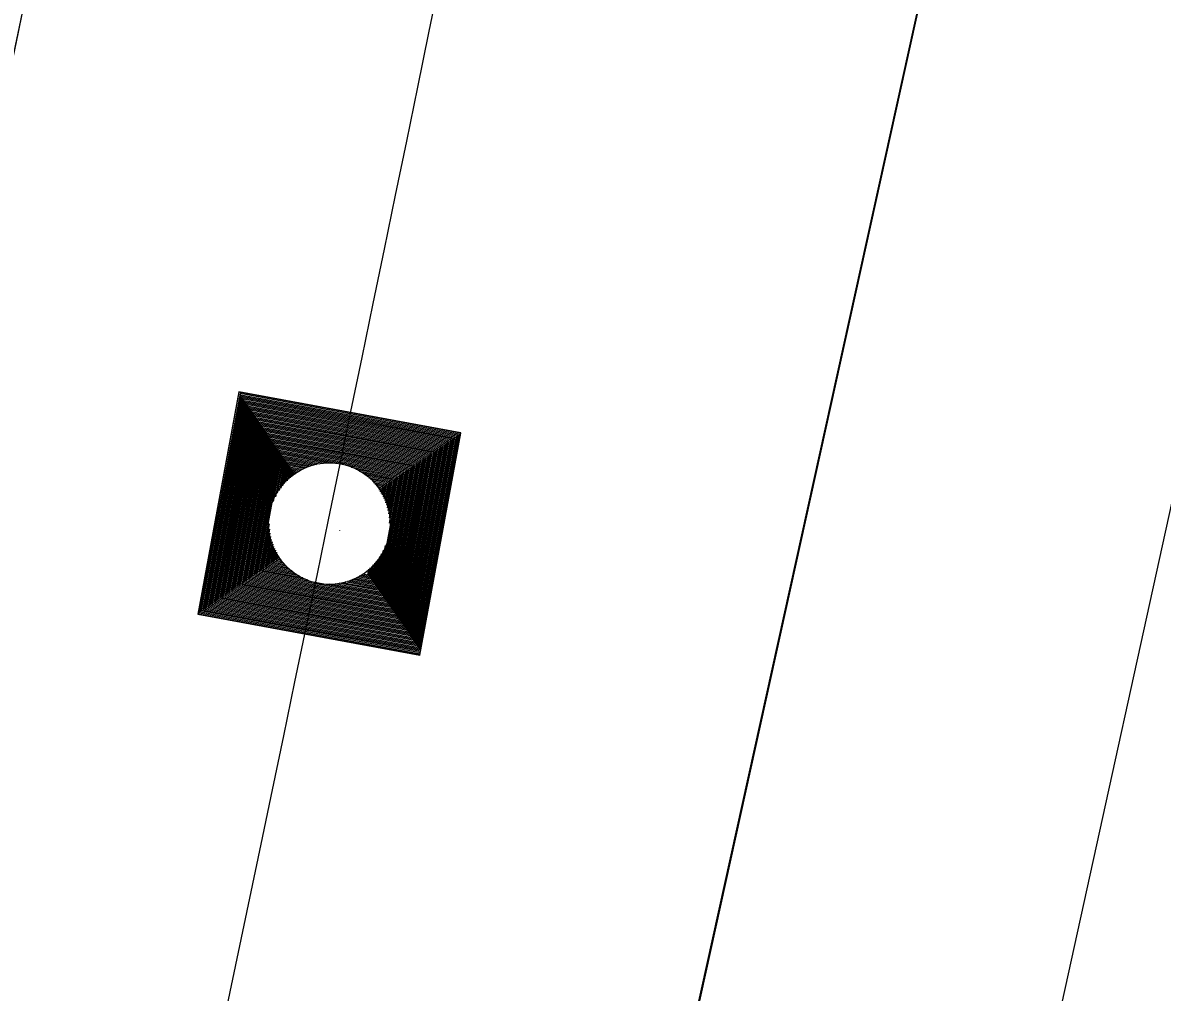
# Model space of a CAD drawing. Extents: x 14104283 to 14120882, y 8635219 to 8671666.
# Drawn here: x 14107827.23 to 14107861.22, y 8639245.03 to 8639273.94 of the extents above; entities that cross this region are included whole.
import ezdxf

# ---------------------------------------------------------------- set-up
doc = ezdxf.new("R2010")
doc.units = 0
for name, color, linetype in [('dsnCellElements', 7, 'Continuous'), ('dsnNonPlotable', 7, 'Continuous'), ('dsnPaintPlaceBrokenLineWhite', 7, 'Continuous'), ('dsnPaintPlaceEdgeLineRightWhite', 7, 'Continuous'), ('dsnShadingPaved', 7, 'Continuous'), ('dsnStdLabel', 7, 'Continuous'), ('dsnStgShadingPrevPav', 7, 'Continuous'), ('Shape', 7, 'Continuous')]:
    doc.layers.add(name, color=color, linetype=linetype)

msp = doc.modelspace()

# ---------------------------------------------------------------- linework, layer by layer
at = {"layer": 'dsnCellElements'}
msp.add_circle((14107836.374, 8639259.011), 1.815, dxfattribs=at)
at = {"layer": 'dsnNonPlotable'}
msp.add_line((14107836.679, 8639258.812), (14107836.678, 8639258.808), dxfattribs=at)
at = {"layer": 'dsnPaintPlaceBrokenLineWhite'}
msp.add_arc((14101471.577, 8640578.084), 6500, 347.6102117, 351.3259889, dxfattribs=at)
at = {"layer": 'dsnPaintPlaceEdgeLineRightWhite'}
msp.add_arc((14101471.577, 8640578.084), 6488, 347.6102117, 351.3259889, dxfattribs=at)
at = {"layer": 'dsnShadingPaved'}
for radius in [6488, 6500]:
    msp.add_arc((14101471.577, 8640578.084), radius, 347.6102117, 351.3259889, dxfattribs=at)
at = {"layer": 'dsnStdLabel'}
for points in [[(14107839.076, 8639255.087), (14107840.299, 8639261.713), (14107833.673, 8639262.936), (14107832.45, 8639256.31), (14107839.076, 8639255.087)], [(14107839.073, 8639255.088), (14107840.295, 8639261.71), (14107833.676, 8639262.932), (14107832.454, 8639256.313), (14107839.077, 8639255.091)], [(14107839.069, 8639255.088), (14107840.291, 8639261.707), (14107833.678, 8639262.927), (14107832.458, 8639256.315), (14107839.078, 8639255.094)], [(14107839.061, 8639255.245), (14107840.248, 8639261.678), (14107833.708, 8639262.885), (14107832.501, 8639256.345), (14107839.084, 8639255.13)], [(14107839.032, 8639255.287), (14107840.206, 8639261.649), (14107833.737, 8639262.843), (14107832.543, 8639256.374), (14107839.091, 8639255.165)], [(14107839.003, 8639255.329), (14107840.164, 8639261.62), (14107833.766, 8639262.801), (14107832.585, 8639256.403), (14107839.097, 8639255.201)], [(14107838.974, 8639255.372), (14107840.121, 8639261.591), (14107833.795, 8639262.758), (14107832.628, 8639256.432), (14107839.061, 8639255.245)], [(14107838.945, 8639255.414), (14107840.079, 8639261.562), (14107833.824, 8639262.716), (14107832.67, 8639256.461), (14107839.032, 8639255.287)], [(14107838.916, 8639255.456), (14107840.037, 8639261.533), (14107833.853, 8639262.674), (14107832.712, 8639256.49), (14107839.003, 8639255.329)], [(14107838.886, 8639255.498), (14107839.995, 8639261.504), (14107833.882, 8639262.631), (14107832.754, 8639256.519), (14107838.974, 8639255.372)], [(14107838.857, 8639255.541), (14107839.952, 8639261.475), (14107833.911, 8639262.589), (14107832.797, 8639256.548), (14107838.945, 8639255.414)], [(14107838.828, 8639255.583), (14107839.91, 8639261.445), (14107833.94, 8639262.547), (14107832.839, 8639256.577), (14107838.916, 8639255.456)], [(14107838.799, 8639255.625), (14107839.868, 8639261.416), (14107833.97, 8639262.505), (14107832.881, 8639256.607), (14107838.886, 8639255.498)], [(14107838.77, 8639255.668), (14107839.825, 8639261.387), (14107833.999, 8639262.462), (14107832.924, 8639256.636), (14107838.857, 8639255.541)], [(14107838.741, 8639255.71), (14107839.783, 8639261.358), (14107834.028, 8639262.42), (14107832.966, 8639256.665), (14107838.828, 8639255.583)], [(14107838.712, 8639255.752), (14107839.741, 8639261.329), (14107834.057, 8639262.378), (14107833.008, 8639256.694), (14107838.799, 8639255.625)], [(14107838.683, 8639255.794), (14107839.699, 8639261.3), (14107834.086, 8639262.335), (14107833.05, 8639256.723), (14107838.77, 8639255.668)], [(14107838.654, 8639255.837), (14107839.656, 8639261.271), (14107834.115, 8639262.293), (14107833.093, 8639256.752), (14107838.741, 8639255.71)], [(14107838.624, 8639255.879), (14107839.614, 8639261.242), (14107834.144, 8639262.251), (14107833.135, 8639256.781), (14107838.712, 8639255.752)], [(14107838.595, 8639255.921), (14107839.572, 8639261.213), (14107834.173, 8639262.209), (14107833.177, 8639256.81), (14107838.683, 8639255.794)], [(14107838.566, 8639255.964), (14107839.529, 8639261.183), (14107834.202, 8639262.166), (14107833.22, 8639256.839), (14107838.654, 8639255.837)], [(14107838.537, 8639256.006), (14107839.487, 8639261.154), (14107834.232, 8639262.124), (14107833.262, 8639256.869), (14107838.624, 8639255.879)], [(14107838.508, 8639256.048), (14107839.445, 8639261.125), (14107834.261, 8639262.082), (14107833.304, 8639256.898), (14107838.595, 8639255.921)], [(14107838.479, 8639256.09), (14107839.403, 8639261.096), (14107834.29, 8639262.039), (14107833.346, 8639256.927), (14107838.566, 8639255.964)], [(14107838.45, 8639256.133), (14107839.36, 8639261.067), (14107834.319, 8639261.997), (14107833.389, 8639256.956), (14107838.537, 8639256.006)], [(14107838.421, 8639256.175), (14107839.318, 8639261.038), (14107834.348, 8639261.955), (14107833.431, 8639256.985), (14107838.508, 8639256.048)], [(14107838.392, 8639256.217), (14107839.276, 8639261.009), (14107834.377, 8639261.913), (14107833.473, 8639257.014), (14107838.479, 8639256.09)], [(14107838.362, 8639256.26), (14107839.233, 8639260.98), (14107834.406, 8639261.87), (14107833.516, 8639257.043), (14107838.45, 8639256.133)], [(14107838.333, 8639256.302), (14107839.191, 8639260.951), (14107834.435, 8639261.828), (14107833.558, 8639257.072), (14107838.421, 8639256.175)], [(14107838.304, 8639256.344), (14107839.149, 8639260.921), (14107834.464, 8639261.786), (14107833.6, 8639257.101), (14107838.392, 8639256.217)], [(14107838.275, 8639256.386), (14107839.107, 8639260.892), (14107834.494, 8639261.744), (14107833.642, 8639257.131), (14107838.362, 8639256.26)], [(14107838.246, 8639256.429), (14107839.064, 8639260.863), (14107834.523, 8639261.701), (14107833.685, 8639257.16), (14107838.333, 8639256.302)], [(14107838.217, 8639256.471), (14107839.022, 8639260.834), (14107834.552, 8639261.659), (14107833.727, 8639257.189), (14107838.304, 8639256.344)], [(14107838.188, 8639256.513), (14107838.98, 8639260.805), (14107834.581, 8639261.617), (14107833.769, 8639257.218), (14107838.275, 8639256.386)], [(14107838.159, 8639256.556), (14107838.937, 8639260.776), (14107834.61, 8639261.574), (14107833.812, 8639257.247), (14107838.246, 8639256.429)], [(14107838.13, 8639256.598), (14107838.895, 8639260.747), (14107834.639, 8639261.532), (14107833.854, 8639257.276), (14107838.217, 8639256.471)], [(14107838.1, 8639256.64), (14107838.853, 8639260.718), (14107834.668, 8639261.49), (14107833.896, 8639257.305), (14107838.188, 8639256.513)], [(14107838.071, 8639256.682), (14107838.811, 8639260.689), (14107834.697, 8639261.448), (14107833.938, 8639257.334), (14107838.159, 8639256.556)], [(14107838.042, 8639256.725), (14107838.768, 8639260.659), (14107834.726, 8639261.405), (14107833.981, 8639257.363), (14107838.13, 8639256.598)], [(14107838.013, 8639256.767), (14107838.726, 8639260.63), (14107834.756, 8639261.363), (14107834.023, 8639257.393), (14107838.1, 8639256.64)], [(14107837.984, 8639256.809), (14107838.684, 8639260.601), (14107834.785, 8639261.321), (14107834.065, 8639257.422), (14107838.071, 8639256.682)], [(14107837.955, 8639256.852), (14107838.641, 8639260.572), (14107834.814, 8639261.278), (14107834.108, 8639257.451), (14107838.042, 8639256.725)], [(14107837.926, 8639256.894), (14107838.599, 8639260.543), (14107834.843, 8639261.236), (14107834.15, 8639257.48), (14107838.013, 8639256.767)], [(14107837.897, 8639256.936), (14107838.557, 8639260.514), (14107834.872, 8639261.194), (14107834.192, 8639257.509), (14107837.984, 8639256.809)], [(14107837.868, 8639256.978), (14107838.515, 8639260.485), (14107834.901, 8639261.152), (14107834.234, 8639257.538), (14107837.955, 8639256.852)], [(14107837.838, 8639257.021), (14107838.472, 8639260.456), (14107834.93, 8639261.109), (14107834.277, 8639257.567), (14107837.926, 8639256.894)], [(14107836.362, 8639260.808), (14107834.959, 8639261.067), (14107834.701, 8639259.665)], [(14107836.205, 8639260.8), (14107834.988, 8639261.025), (14107834.764, 8639259.808)], [(14107836.087, 8639260.785), (14107835.018, 8639260.982), (14107834.82, 8639259.913)], [(14107835.988, 8639260.766), (14107835.047, 8639260.94), (14107834.873, 8639259.998)], [(14107835.903, 8639260.745), (14107835.076, 8639260.898), (14107834.923, 8639260.071)], [(14107835.826, 8639260.722), (14107835.105, 8639260.856), (14107834.972, 8639260.134)], [(14107835.756, 8639260.698), (14107835.134, 8639260.813), (14107835.019, 8639260.191)], [(14107835.692, 8639260.673), (14107835.163, 8639260.771), (14107835.066, 8639260.242)], [(14107835.632, 8639260.648), (14107835.192, 8639260.729), (14107835.111, 8639260.289)], [(14107835.576, 8639260.621), (14107835.221, 8639260.686), (14107835.156, 8639260.332)], [(14107838.171, 8639259.024), (14107838.43, 8639260.427), (14107837.028, 8639260.685)], [(14107835.523, 8639260.594), (14107835.25, 8639260.644), (14107835.2, 8639260.371)], [(14107835.473, 8639260.566), (14107835.28, 8639260.602), (14107835.244, 8639260.408)], [(14107835.426, 8639260.538), (14107835.309, 8639260.56), (14107835.287, 8639260.442)], [(14107835.382, 8639260.509), (14107835.338, 8639260.517), (14107835.33, 8639260.473)], [(14107838.163, 8639259.181), (14107838.388, 8639260.397), (14107837.171, 8639260.622)], [(14107838.148, 8639259.299), (14107838.345, 8639260.368), (14107837.276, 8639260.566)], [(14107838.129, 8639259.397), (14107838.303, 8639260.339), (14107837.361, 8639260.513)], [(14107838.108, 8639259.483), (14107838.261, 8639260.31), (14107837.434, 8639260.463)], [(14107838.086, 8639259.56), (14107838.219, 8639260.281), (14107837.498, 8639260.414)], [(14107838.062, 8639259.63), (14107838.176, 8639260.252), (14107837.554, 8639260.367)], [(14107838.037, 8639259.694), (14107838.134, 8639260.223), (14107837.606, 8639260.32)], [(14107838.011, 8639259.754), (14107838.092, 8639260.194), (14107837.652, 8639260.275)], [(14107837.984, 8639259.81), (14107838.049, 8639260.165), (14107837.695, 8639260.23)], [(14107837.957, 8639259.863), (14107838.007, 8639260.135), (14107837.734, 8639260.186)], [(14107837.929, 8639259.912), (14107837.965, 8639260.106), (14107837.771, 8639260.142)], [(14107837.901, 8639259.959), (14107837.923, 8639260.077), (14107837.805, 8639260.099)], [(14107837.872, 8639260.004), (14107837.88, 8639260.048), (14107837.836, 8639260.056)], [(14107834.578, 8639258.999), (14107834.319, 8639257.596), (14107835.721, 8639257.338)], [(14107834.586, 8639258.842), (14107834.361, 8639257.625), (14107835.578, 8639257.401)], [(14107834.601, 8639258.724), (14107834.404, 8639257.655), (14107835.473, 8639257.457)], [(14107834.62, 8639258.625), (14107834.446, 8639257.684), (14107835.388, 8639257.51)], [(14107834.641, 8639258.54), (14107834.488, 8639257.713), (14107835.315, 8639257.56)], [(14107834.663, 8639258.463), (14107834.53, 8639257.742), (14107835.251, 8639257.609)], [(14107834.687, 8639258.393), (14107834.573, 8639257.771), (14107835.195, 8639257.656)], [(14107834.712, 8639258.329), (14107834.615, 8639257.8), (14107835.143, 8639257.703)], [(14107837.809, 8639257.063), (14107838.048, 8639258.358)], [(14107834.738, 8639258.269), (14107834.657, 8639257.829), (14107835.097, 8639257.748)], [(14107834.765, 8639258.213), (14107834.7, 8639257.858), (14107835.054, 8639257.793)], [(14107834.792, 8639258.16), (14107834.742, 8639257.887), (14107835.014, 8639257.837)], [(14107834.82, 8639258.11), (14107834.784, 8639257.917), (14107834.978, 8639257.881)], [(14107834.848, 8639258.063), (14107834.826, 8639257.946), (14107834.944, 8639257.924)], [(14107834.877, 8639258.019), (14107834.869, 8639257.975), (14107834.913, 8639257.967)], [(14107837.722, 8639257.19), (14107837.876, 8639258.025)], [(14107837.751, 8639257.148), (14107837.929, 8639258.11)], [(14107837.78, 8639257.105), (14107837.985, 8639258.215)], [(14107837.518, 8639257.486), (14107837.549, 8639257.651)], [(14107837.547, 8639257.444), (14107837.593, 8639257.691)], [(14107837.576, 8639257.401), (14107837.638, 8639257.734)], [(14107837.606, 8639257.359), (14107837.683, 8639257.78)], [(14107837.635, 8639257.317), (14107837.73, 8639257.832)], [(14107837.664, 8639257.274), (14107837.777, 8639257.888)], [(14107837.693, 8639257.232), (14107837.826, 8639257.952)], [(14107836.846, 8639257.278), (14107837.78, 8639257.105)], [(14107836.923, 8639257.3), (14107837.751, 8639257.148)], [(14107836.993, 8639257.324), (14107837.722, 8639257.19)], [(14107837.057, 8639257.349), (14107837.693, 8639257.232)], [(14107837.117, 8639257.375), (14107837.664, 8639257.274)], [(14107837.173, 8639257.402), (14107837.635, 8639257.317)], [(14107837.226, 8639257.429), (14107837.606, 8639257.359)], [(14107837.275, 8639257.457), (14107837.576, 8639257.401)], [(14107837.323, 8639257.485), (14107837.547, 8639257.444)], [(14107837.367, 8639257.514), (14107837.518, 8639257.486)], [(14107836.387, 8639257.215), (14107837.897, 8639256.936)], [(14107836.544, 8639257.223), (14107837.868, 8639256.978)], [(14107836.662, 8639257.238), (14107837.838, 8639257.021)], [(14107836.76, 8639257.257), (14107837.809, 8639257.063)]]:
    msp.add_lwpolyline(points, dxfattribs=at)
at = {"layer": 'dsnStgShadingPrevPav'}
msp.add_line((14107806.301, 8639058.599), (14107860.156, 8639302.55), dxfattribs=at)
for centre, radius, start, end in [((14101471.577, 8640578.084), 6478, 347.6102117, 349.5994962), ((14101471.574, 8640578.085), 6488.003, 347.6102121, 349.5964284), ((14101471.577, 8640578.084), 6488, 347.6102117, 349.5964288)]:
    msp.add_arc(centre, radius, start, end, dxfattribs=at)
at = {"layer": 'Shape'}
for p, q in [((14107816.835, 8639056.285), (14107884.584, 8639364.686)), ((14107860.168, 8639302.547), (14107806.313, 8639058.596))]:
    msp.add_line(p, q, dxfattribs=at)

doc.saveas('drawing.dxf')
